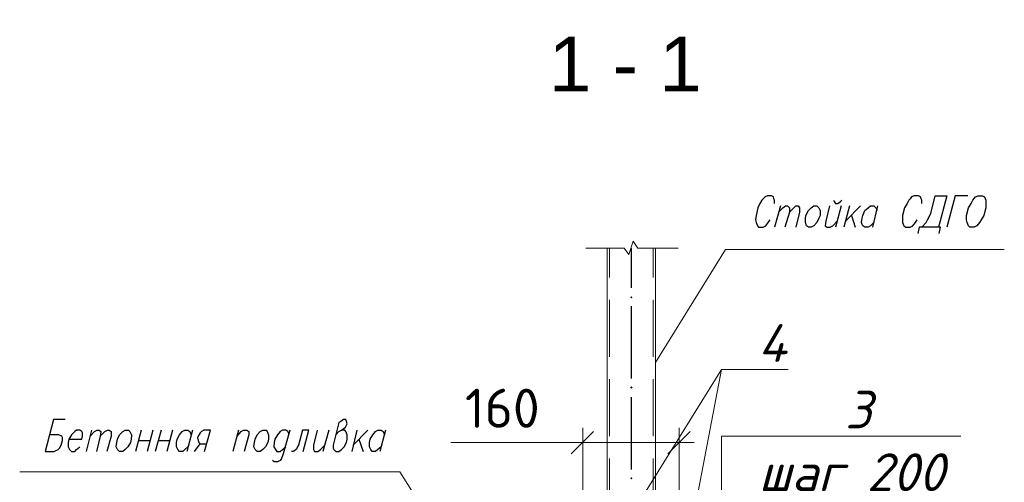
# Model space of a CAD drawing. Extents: x 4085 to 16701, y -65 to 10948.
# Tile 264 of 268: x 15498 to 15563, y 10784 to 10815. Entities that reach past the tile are written whole.
import ezdxf

# ---------------------------------------------------------------- set-up
doc = ezdxf.new("R2010")
doc.units = 0
doc.header["$MEASUREMENT"] = 0
doc.linetypes.add('CONTI', pattern=[0])
doc.layers.get('0').update_dxf_attribs({"color": 250, "linetype": 'CONTI'})
for name, color, linetype in [('PDF _ELE. Электрооборудование (Powet equip.)', 7, 'Continuous'), ('PDF _osnovnye', 7, 'Continuous'), ('PDF _арматура', 7, 'Continuous'), ('PDF _ось', 7, 'Continuous'), ('PDF _Текст', 7, 'Continuous')]:
    doc.layers.add(name, color=color, linetype=linetype)
doc.styles.add('PDF Arial', font='arial.ttf')
doc.styles.add('PDF ISOCPEUR', font='isocpeur.TTF')
doc.styles.add('PDF ISOCPEUR Italic', font='isocpeui.ttf')

# ---------------------------------------------------------------- blocks, each defined once
blk = doc.blocks.new('A$Cc4c8f544')
at = {"layer": 'PDF _ось', "transparency": 33554559}
for points in [[(-23722.7, -574.9), (-23727, -570.6), (-23731.2, -566.4), (-23735.4, -570.6), (-23739.7, -574.9), (-23735.4, -579.1), (-23731.2, -583.3), (-23727, -579.1)], [(-23722.7, -1171.8), (-23727, -1167.6), (-23731.2, -1163.3), (-23735.4, -1167.6), (-23739.7, -1171.8), (-23735.4, -1176), (-23731.2, -1180.3), (-23727, -1176)], [(-23722.7, -1773), (-23727, -1768.7), (-23731.2, -1764.5), (-23735.4, -1768.7), (-23739.7, -1773), (-23735.4, -1777.2), (-23731.2, -1781.4), (-23727, -1777.2)]]:
    blk.add_hatch(color=256, dxfattribs=at).paths.add_polyline_path(points)
at = {"layer": 'PDF _ELE. Электрооборудование (Powet equip.)', "lineweight": 30}
for points in [[(-22782.9, 47.5), (-22782.9, 68.6), (-22787.1, 77.1), (-22791.4, 89.8), (-22804.1, 98.3), (-22829.5, 98.3), (-22846.4, 89.8), (-22859.1, 77.1), (-22867.6, 68.6), (-22880.3, 47.5), (-22893, 17.8), (-22905.7, -33), (-22909.9, -62.6), (-22905.7, -79.5), (-22897.2, -100.7), (-22888.7, -109.2), (-22859.1, -109.2), (-22842.2, -100.7), (-22825.2, -79.5), (-22812.5, -62.6)], [(-22393.4, 68.6), (-22389.2, 60.2), (-22380.7, 47.5), (-22363.8, 47.5), (-22346.8, 60.2), (-22338.4, 68.6)], [(-21809.2, 47.5), (-21809.2, 68.6), (-21813.4, 77.1), (-21817.6, 89.8), (-21830.3, 98.3), (-21860, 98.3), (-21876.9, 89.8), (-21885.4, 77.1), (-21893.8, 68.6), (-21906.5, 47.5), (-21923.5, 17.8), (-21936.2, -33), (-21936.2, -62.6), (-21936.2, -79.5), (-21927.7, -100.7), (-21915, -109.2), (-21885.4, -109.2), (-21868.4, -100.7), (-21851.5, -79.5), (-21838.8, -62.6)], [(-21809.2, -109.2), (-21779.5, -79.5), (-21771.1, -62.6), (-21749.9, -20.3), (-21720.3, 98.3), (-21644.1, 98.3), (-21699.1, -109.2)], [(-21504.3, 98.3), (-21589, 98.3), (-21644.1, -109.2)], [(-22744.8, 30.5), (-22782.9, -109.2)], [(-22757.5, -11.8), (-22727.9, 17.8), (-22710.9, 30.5), (-22698.2, 30.5), (-22685.5, 17.8), (-22685.5, -11.8), (-22715.2, -109.2)], [(-22685.5, -11.8), (-22655.9, 17.8), (-22643.2, 30.5), (-22626.2, 30.5), (-22617.8, 17.8), (-22617.8, -11.8), (-22643.2, -109.2)], [(-22418.8, 30.5), (-22444.2, -71.1), (-22448.4, -100.7), (-22435.7, -109.2), (-22414.6, -109.2), (-22397.6, -100.7), (-22368, -71.1)], [(-22342.6, 30.5), (-22380.7, -109.2)], [(-22287.6, 30.5), (-22325.7, -109.2)], [(-22215.6, 30.5), (-22313, -71.1)], [(-22126.7, -79.5), (-22147.9, -100.7), (-22164.8, -109.2), (-22186, -109.2), (-22198.7, -100.7), (-22202.9, -92.2), (-22207.1, -79.5), (-22202.9, -49.9), (-22198.7, -33), (-22186, 0.9), (-22164.8, 17.8), (-22147.9, 30.5), (-22126.7, 30.5), (-22114, 17.8), (-22105.5, 0.9)], [(-22101.3, 30.5), (-22135.2, -109.2)], [(-22274.9, -33), (-22249.5, -109.2)], [(-21694.9, -151.5), (-21686.4, -109.2), (-21826.1, -109.2), (-21834.6, -151.5)], [(-27477.9, -1383.5), (-27554.1, -1383.5), (-27609.2, -1595.2), (-27549.9, -1595.2), (-27524.5, -1582.5), (-27516, -1574), (-27503.3, -1552.8), (-27494.9, -1523.2), (-27494.9, -1502), (-27499.1, -1493.6), (-27520.3, -1485.1), (-27579.5, -1485.1)], [(-25687.1, -1485.1), (-25666, -1463.9), (-25649, -1455.4), (-25623.6, -1434.3), (-25610.9, -1413.1), (-25615.2, -1396.2), (-25619.4, -1383.5), (-25636.3, -1383.5), (-25653.3, -1396.2), (-25666, -1404.6), (-25704.1, -1552.8), (-25704.1, -1574), (-25699.8, -1582.5), (-25687.1, -1595.2), (-25666, -1595.2), (-25649, -1582.5), (-25632.1, -1565.5), (-25615.2, -1535.9), (-25610.9, -1514.7), (-25610.9, -1485.1), (-25619.4, -1463.9), (-25627.9, -1455.4), (-25649, -1455.4)], [(-27452.5, -1514.7), (-27367.9, -1514.7), (-27363.6, -1493.6), (-27363.6, -1472.4), (-27367.9, -1463.9), (-27380.6, -1455.4), (-27401.7, -1455.4), (-27414.4, -1463.9), (-27435.6, -1485.1), (-27452.5, -1514.7), (-27456.8, -1535.9), (-27456.8, -1565.5), (-27448.3, -1582.5), (-27435.6, -1595.2), (-27414.4, -1595.2), (-27401.7, -1582.5), (-27380.6, -1565.5)], [(-27304.4, -1455.4), (-27338.2, -1595.2)], [(-27312.8, -1493.6), (-27283.2, -1463.9), (-27266.3, -1455.4), (-27253.6, -1455.4), (-27240.9, -1463.9), (-27245.1, -1493.6), (-27270.5, -1595.2)], [(-27245.1, -1493.6), (-27215.5, -1463.9), (-27198.5, -1455.4), (-27185.8, -1455.4), (-27173.1, -1463.9), (-27173.1, -1493.6), (-27202.8, -1595.2)], [(-26974.1, -1455.4), (-27012.2, -1595.2)], [(-26897.9, -1455.4), (-26936, -1595.2)], [(-26842.9, -1455.4), (-26881, -1595.2)], [(-26766.7, -1455.4), (-26804.8, -1595.2)], [(-26665.1, -1565.5), (-26686.3, -1582.5), (-26699, -1595.2), (-26720.1, -1595.2), (-26732.8, -1582.5), (-26737.1, -1574), (-26741.3, -1565.5), (-26741.3, -1535.9), (-26737.1, -1514.7), (-26720.1, -1485.1), (-26703.2, -1463.9), (-26686.3, -1455.4), (-26665.1, -1455.4), (-26652.4, -1463.9), (-26643.9, -1485.1)], [(-26635.5, -1455.4), (-26673.6, -1595.2)], [(-26555, -1595.2), (-26516.9, -1455.4), (-26559.2, -1455.4), (-26576.2, -1463.9), (-26584.6, -1472.4), (-26597.3, -1493.6), (-26601.6, -1502), (-26597.3, -1523.2), (-26593.1, -1535.9), (-26584.6, -1544.4), (-26542.3, -1544.4)], [(-26330.6, -1455.4), (-26368.7, -1595.2)], [(-26339.1, -1493.6), (-26313.7, -1463.9), (-26296.8, -1455.4), (-26275.6, -1455.4), (-26262.9, -1463.9), (-26262.9, -1485.1), (-26292.5, -1595.2)], [(-25991.9, -1455.4), (-26034.3, -1612.1), (-26047, -1641.7), (-26055.5, -1654.4), (-26072.4, -1662.9), (-26093.6, -1662.9), (-26106.3, -1654.4)], [(-25996.2, -1485.1), (-26000.4, -1472.4), (-26004.6, -1463.9), (-26017.3, -1455.4), (-26038.5, -1455.4), (-26055.5, -1463.9), (-26072.4, -1485.1), (-26089.3, -1514.7), (-26093.6, -1535.9), (-26097.8, -1565.5), (-26085.1, -1582.5), (-26076.6, -1595.2), (-26055.5, -1595.2), (-26038.5, -1582.5), (-26017.3, -1565.5)], [(-25903, -1595.2), (-25864.9, -1455.4), (-25907.3, -1455.4), (-25932.7, -1552.8), (-25949.6, -1582.5), (-25966.5, -1595.2), (-25979.2, -1595.2)], [(-25809.9, -1455.4), (-25835.3, -1552.8), (-25835.3, -1582.5), (-25826.8, -1595.2), (-25805.7, -1595.2), (-25788.7, -1582.5), (-25759.1, -1552.8)], [(-25733.7, -1455.4), (-25771.8, -1595.2)], [(-25547.4, -1455.4), (-25581.3, -1595.2)], [(-25475.4, -1455.4), (-25572.8, -1552.8)], [(-25386.5, -1565.5), (-25407.7, -1582.5), (-25424.6, -1595.2), (-25445.8, -1595.2), (-25454.3, -1582.5), (-25458.5, -1574), (-25462.7, -1565.5), (-25462.7, -1535.9), (-25458.5, -1514.7), (-25441.6, -1485.1), (-25424.6, -1463.9), (-25407.7, -1455.4), (-25386.5, -1455.4), (-25373.8, -1463.9), (-25365.4, -1485.1)], [(-25356.9, -1455.4), (-25395, -1595.2)], [(-26995.3, -1523.2), (-26919.1, -1523.2)], [(-26864.1, -1523.2), (-26787.9, -1523.2)], [(-26622.8, -1595.2), (-26584.6, -1544.4)], [(-25534.7, -1514.7), (-25505.1, -1595.2)]]:
    blk.add_lwpolyline(points, dxfattribs=at)
for points in [[(-21436.6, 98.3), (-21407, 98.3), (-21394.3, 89.8), (-21385.8, 68.6), (-21385.8, 47.5), (-21385.8, 17.8), (-21398.5, -33), (-21415.4, -62.6), (-21428.1, -79.5), (-21445.1, -100.7), (-21462, -109.2), (-21491.6, -109.2), (-21500.1, -100.7), (-21508.6, -79.5), (-21512.8, -62.6), (-21512.8, -33), (-21500.1, 17.8), (-21483.2, 47.5), (-21470.5, 68.6), (-21453.5, 89.8)], [(-22524.6, 30.5), (-22503.5, 30.5), (-22490.8, 17.8), (-22482.3, 0.9), (-22482.3, -33), (-22490.8, -49.9), (-22503.5, -79.5), (-22524.6, -100.7), (-22541.6, -109.2), (-22558.5, -109.2), (-22571.2, -100.7), (-22579.7, -79.5), (-22579.7, -49.9), (-22575.4, -33), (-22558.5, 0.9), (-22541.6, 17.8)], [(-27080, -1455.4), (-27058.8, -1455.4), (-27050.3, -1463.9), (-27037.6, -1485.1), (-27041.9, -1514.7), (-27046.1, -1535.9), (-27063, -1565.5), (-27080, -1582.5), (-27096.9, -1595.2), (-27118.1, -1595.2), (-27130.8, -1582.5), (-27139.2, -1565.5), (-27135, -1535.9), (-27130.8, -1514.7), (-27118.1, -1485.1), (-27096.9, -1463.9)], [(-26169.8, -1455.4), (-26148.6, -1455.4), (-26140.1, -1463.9), (-26131.7, -1485.1), (-26131.7, -1514.7), (-26135.9, -1535.9), (-26152.8, -1565.5), (-26169.8, -1582.5), (-26186.7, -1595.2), (-26207.9, -1595.2), (-26220.6, -1582.5), (-26229, -1565.5), (-26224.8, -1535.9), (-26220.6, -1514.7), (-26207.9, -1485.1), (-26186.7, -1463.9)]]:
    blk.add_lwpolyline(points, close=True, dxfattribs=at)
at = {"layer": 'PDF _ELE. Электрооборудование (Powet equip.)', "lineweight": 5}
for points in [[(-24053, -2530.8), (-23134.3, -1053.3), (-23417.9, -2530.8)], [(-23134.3, -1053.3), (-23015.7, -1053.3), (-22694, -1053.3)], [(-23134.3, -7805.8), (-23134.3, -1493.6), (-23015.7, -1493.6), (-21550.9, -1493.6)]]:
    blk.add_lwpolyline(points, dxfattribs=at)
at = {"layer": 'PDF _ELE. Электрооборудование (Powet equip.)', "lineweight": 13}
for points in [[(-23981, -1463.9), (-24129.2, -1612.1)], [(-23489.9, -1612.1), (-23341.7, -1463.9)]]:
    blk.add_lwpolyline(points, dxfattribs=at)
at = {"layer": 'PDF _ELE. Электрооборудование (Powet equip.)', "lineweight": 9}
blk.add_lwpolyline([(-24493.3, -2949.9), (-25263.8, -1730.6), (-27778.5, -1730.6)], dxfattribs=at)
at = {"layer": 'PDF _osnovnye', "lineweight": 18}
for points in [[(-23875.2, -248.9), (-23875.2, -443.6)], [(-23587.3, -248.9), (-23587.3, -443.6)], [(-23875.2, -591.8), (-23875.2, -968.6)], [(-23587.3, -591.8), (-23587.3, -968.6)], [(-23875.2, -1116.8), (-23875.2, -1493.6)], [(-23587.3, -1116.8), (-23587.3, -1493.6)], [(-23875.2, -1641.7), (-23875.2, -2018.5)], [(-23587.3, -1641.7), (-23587.3, -2018.5)]]:
    blk.add_lwpolyline(points, dxfattribs=at)
at = {"layer": 'PDF _арматура', "lineweight": 13}
for points in [[(-24031.8, -248.9), (-23777.8, -248.9), (-23748.1, -291.2), (-23718.5, -202.3), (-23688.9, -248.9), (-23422.2, -248.9)], [(-23892.1, -248.9), (-23892.1, -2886.4), (-23909, -2886.4)], [(-23570.3, -248.9), (-23570.3, -2886.4), (-23557.6, -2886.4)], [(-24053, -2480), (-24053, -1438.5)], [(-23413.7, -2480), (-23413.7, -1438.5)], [(-24925.1, -1535.9), (-24053, -1535.9)], [(-23316.3, -1535.9), (-24154.6, -1535.9)]]:
    blk.add_lwpolyline(points, dxfattribs=at)
at = {"layer": 'PDF _арматура', "lineweight": 5}
blk.add_lwpolyline([(-23570.3, -1006.7), (-23108.9, -257.3), (-21263, -257.3)], dxfattribs=at)
at = {"layer": 'PDF _ось', "lineweight": 25}
for points in [[(-23731.2, -248.9), (-23731.2, -511.4)], [(-23731.2, -634.1), (-23731.2, -1112.5)], [(-23731.2, -1235.3), (-23731.2, -1713.7)]]:
    blk.add_lwpolyline(points, dxfattribs=at)
at = {"layer": 'PDF _Текст', "attachment_point": 7}
for s, insert, char_height, style in [('1 - 1', (-24277.3, 788.4), 362.32, 'PDF Arial'), ('4', (-22893, -1002.5), 250, 'PDF ISOCPEUR Italic'), ('160', (-24831.9, -1438.5), 258.8, 'PDF ISOCPEUR'), ('3', (-22317.2, -1442.7), 250, 'PDF ISOCPEUR Italic'), ('шаг 200', (-22888.7, -1857.6), 249.99, 'PDF ISOCPEUR Italic')]:
    blk.add_mtext(s, dxfattribs=dict(at, insert=insert, char_height=char_height, style=style))

msp = doc.modelspace()

# ---------------------------------------------------------------- block references
at = {"xscale": 0.01, "yscale": 0.01, "zscale": 0.01}
msp.add_blockref('A$Cc4c8f544', (15775.481, 10802.15), dxfattribs=at)

doc.saveas('drawing.dxf')
